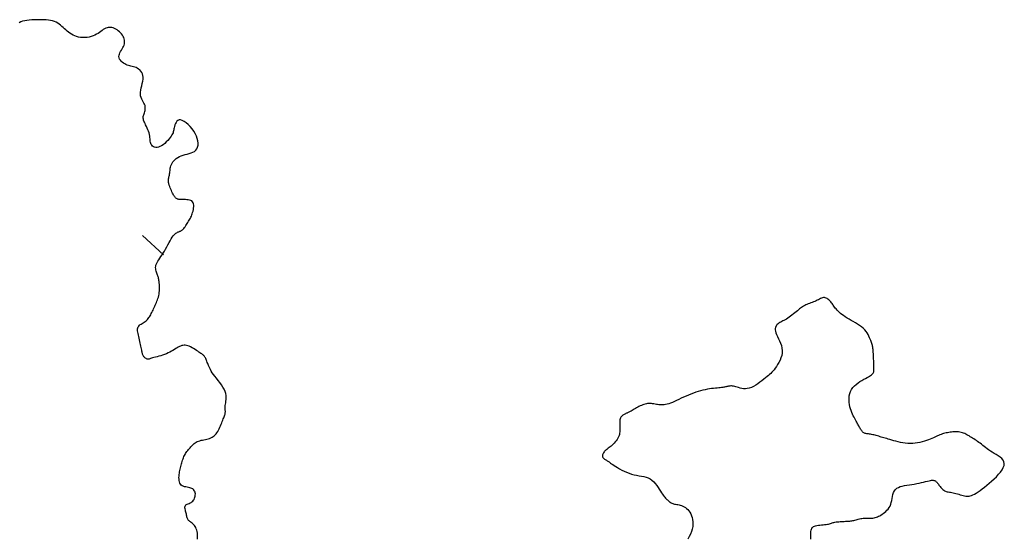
# Model space of a CAD drawing. Header units: millimetres. Extents: x 32690613 to 32693367, y 5343692 to 5344708.
# Tile 728 of 1009: x 32692955 to 32693004, y 5343968 to 5343994. Entities that reach past the tile are written whole.
import ezdxf

# ---------------------------------------------------------------- set-up
doc = ezdxf.new("R2010")
doc.units = ezdxf.units.MM
doc.header["$LTSCALE"] = 20
doc.layers.add('02-DGM_HL_493.00', color=102, linetype='Continuous')

msp = doc.modelspace()

# ---------------------------------------------------------------- linework, layer by layer
at = {"layer": '02-DGM_HL_493.00', "elevation": 493, "flags": 128}
for points in [[(32692963.902, 5343967.671), (32692963.908, 5343967.776), (32692963.908, 5343967.873), (32692963.901, 5343967.963), (32692963.887, 5343968.045), (32692963.867, 5343968.119), (32692963.842, 5343968.187), (32692963.813, 5343968.248), (32692963.78, 5343968.302), (32692963.744, 5343968.351), (32692963.707, 5343968.393), (32692963.668, 5343968.431), (32692963.63, 5343968.465), (32692963.591, 5343968.495), (32692963.554, 5343968.523), (32692963.519, 5343968.55), (32692963.487, 5343968.576), (32692963.458, 5343968.604), (32692963.433, 5343968.633), (32692963.414, 5343968.665), (32692963.398, 5343968.699), (32692963.386, 5343968.737), (32692963.376, 5343968.777), (32692963.367, 5343968.819), (32692963.358, 5343968.865), (32692963.348, 5343968.912), (32692963.337, 5343968.963), (32692963.324, 5343969.015), (32692963.309, 5343969.069), (32692963.295, 5343969.123), (32692963.284, 5343969.176), (32692963.276, 5343969.226), (32692963.274, 5343969.273), (32692963.28, 5343969.315), (32692963.294, 5343969.35), (32692963.319, 5343969.379), (32692963.352, 5343969.402), (32692963.392, 5343969.422), (32692963.437, 5343969.439), (32692963.485, 5343969.457), (32692963.534, 5343969.477), (32692963.582, 5343969.501), (32692963.626, 5343969.53), (32692963.666, 5343969.567), (32692963.701, 5343969.609), (32692963.731, 5343969.657), (32692963.755, 5343969.709), (32692963.774, 5343969.763), (32692963.786, 5343969.818), (32692963.793, 5343969.873), (32692963.794, 5343969.926), (32692963.789, 5343969.976), (32692963.778, 5343970.024), (32692963.76, 5343970.068), (32692963.736, 5343970.108), (32692963.705, 5343970.144), (32692963.667, 5343970.175), (32692963.623, 5343970.202), (32692963.572, 5343970.223), (32692963.513, 5343970.239), (32692963.45, 5343970.252), (32692963.384, 5343970.263), (32692963.318, 5343970.276), (32692963.253, 5343970.29), (32692963.191, 5343970.31), (32692963.136, 5343970.336), (32692963.088, 5343970.371), (32692963.049, 5343970.416), (32692963.02, 5343970.47), (32692962.999, 5343970.532), (32692962.985, 5343970.6), (32692962.977, 5343970.671), (32692962.975, 5343970.746), (32692962.978, 5343970.821), (32692962.984, 5343970.895), (32692962.993, 5343970.967), (32692963.004, 5343971.037), (32692963.017, 5343971.105), (32692963.032, 5343971.171), (32692963.048, 5343971.237), (32692963.066, 5343971.301), (32692963.084, 5343971.364), (32692963.102, 5343971.428), (32692963.12, 5343971.491), (32692963.139, 5343971.554), (32692963.159, 5343971.616), (32692963.179, 5343971.677), (32692963.201, 5343971.738), (32692963.224, 5343971.796), (32692963.25, 5343971.853), (32692963.278, 5343971.907), (32692963.308, 5343971.959), (32692963.341, 5343972.009), (32692963.376, 5343972.057), (32692963.413, 5343972.104), (32692963.45, 5343972.149), (32692963.489, 5343972.193), (32692963.529, 5343972.237), (32692963.569, 5343972.28), (32692963.609, 5343972.323), (32692963.65, 5343972.366), (32692963.692, 5343972.407), (32692963.736, 5343972.446), (32692963.783, 5343972.483), (32692963.833, 5343972.517), (32692963.888, 5343972.547), (32692963.947, 5343972.573), (32692964.011, 5343972.594), (32692964.079, 5343972.611), (32692964.15, 5343972.626), (32692964.224, 5343972.639), (32692964.297, 5343972.653), (32692964.37, 5343972.667), (32692964.441, 5343972.685), (32692964.509, 5343972.706), (32692964.572, 5343972.732), (32692964.632, 5343972.763), (32692964.688, 5343972.799), (32692964.74, 5343972.84), (32692964.788, 5343972.886), (32692964.834, 5343972.937), (32692964.877, 5343972.994), (32692964.918, 5343973.055), (32692964.956, 5343973.122), (32692964.992, 5343973.192), (32692965.025, 5343973.265), (32692965.057, 5343973.339), (32692965.087, 5343973.413), (32692965.116, 5343973.485), (32692965.143, 5343973.555), (32692965.168, 5343973.621), (32692965.192, 5343973.682), (32692965.214, 5343973.738), (32692965.234, 5343973.79), (32692965.252, 5343973.838), (32692965.267, 5343973.883), (32692965.28, 5343973.925), (32692965.289, 5343973.964), (32692965.295, 5343974.001), (32692965.297, 5343974.038), (32692965.296, 5343974.073), (32692965.294, 5343974.11), (32692965.291, 5343974.149), (32692965.288, 5343974.191), (32692965.287, 5343974.238), (32692965.289, 5343974.29), (32692965.295, 5343974.349), (32692965.305, 5343974.416), (32692965.317, 5343974.49), (32692965.329, 5343974.571), (32692965.337, 5343974.658), (32692965.339, 5343974.751), (32692965.332, 5343974.849), (32692965.314, 5343974.951), (32692965.281, 5343975.057), (32692965.233, 5343975.167), (32692965.17, 5343975.278), (32692965.098, 5343975.389), (32692965.019, 5343975.5), (32692964.937, 5343975.609), (32692964.855, 5343975.715), (32692964.777, 5343975.816), (32692964.706, 5343975.91), (32692964.645, 5343975.998), (32692964.593, 5343976.079), (32692964.55, 5343976.154), (32692964.514, 5343976.223), (32692964.483, 5343976.288), (32692964.457, 5343976.349), (32692964.434, 5343976.407), (32692964.413, 5343976.462), (32692964.393, 5343976.515), (32692964.374, 5343976.566), (32692964.354, 5343976.614), (32692964.335, 5343976.66), (32692964.316, 5343976.702), (32692964.296, 5343976.742), (32692964.275, 5343976.778), (32692964.254, 5343976.81), (32692964.231, 5343976.839), (32692964.206, 5343976.865), (32692964.179, 5343976.889), (32692964.148, 5343976.913), (32692964.113, 5343976.938), (32692964.073, 5343976.964), (32692964.027, 5343976.994), (32692963.974, 5343977.029), (32692963.915, 5343977.068), (32692963.849, 5343977.111), (32692963.779, 5343977.156), (32692963.706, 5343977.201), (32692963.632, 5343977.244), (32692963.558, 5343977.284), (32692963.485, 5343977.318), (32692963.416, 5343977.344), (32692963.35, 5343977.362), (32692963.288, 5343977.372), (32692963.229, 5343977.373), (32692963.172, 5343977.366), (32692963.115, 5343977.353), (32692963.058, 5343977.333), (32692963, 5343977.307), (32692962.94, 5343977.276), (32692962.877, 5343977.24), (32692962.812, 5343977.2), (32692962.743, 5343977.158), (32692962.67, 5343977.114), (32692962.594, 5343977.07), (32692962.514, 5343977.026), (32692962.431, 5343976.984), (32692962.343, 5343976.945), (32692962.252, 5343976.91), (32692962.158, 5343976.877), (32692962.064, 5343976.849), (32692961.971, 5343976.822), (32692961.882, 5343976.799), (32692961.799, 5343976.777), (32692961.722, 5343976.757), (32692961.655, 5343976.738), (32692961.599, 5343976.721), (32692961.552, 5343976.705), (32692961.513, 5343976.691), (32692961.48, 5343976.68), (32692961.451, 5343976.672), (32692961.426, 5343976.668), (32692961.402, 5343976.669), (32692961.378, 5343976.674), (32692961.352, 5343976.685), (32692961.325, 5343976.7), (32692961.298, 5343976.72), (32692961.271, 5343976.743), (32692961.245, 5343976.769), (32692961.221, 5343976.797), (32692961.199, 5343976.826), (32692961.18, 5343976.857), (32692961.165, 5343976.888), (32692961.153, 5343976.92), (32692961.144, 5343976.954), (32692961.135, 5343976.991), (32692961.128, 5343977.032), (32692961.12, 5343977.077), (32692961.111, 5343977.129), (32692961.101, 5343977.187), (32692961.087, 5343977.253), (32692961.072, 5343977.325), (32692961.055, 5343977.402), (32692961.037, 5343977.482), (32692961.018, 5343977.564), (32692960.998, 5343977.647), (32692960.979, 5343977.728), (32692960.96, 5343977.807), (32692960.942, 5343977.883), (32692960.926, 5343977.954), (32692960.913, 5343978.022), (32692960.904, 5343978.085), (32692960.9, 5343978.144), (32692960.903, 5343978.198), (32692960.913, 5343978.248), (32692960.932, 5343978.293), (32692960.96, 5343978.333), (32692960.996, 5343978.369), (32692961.038, 5343978.403), (32692961.084, 5343978.434), (32692961.133, 5343978.464), (32692961.184, 5343978.494), (32692961.233, 5343978.524), (32692961.281, 5343978.556), (32692961.324, 5343978.591), (32692961.364, 5343978.628), (32692961.402, 5343978.667), (32692961.436, 5343978.709), (32692961.469, 5343978.753), (32692961.5, 5343978.8), (32692961.53, 5343978.849), (32692961.559, 5343978.901), (32692961.588, 5343978.955), (32692961.617, 5343979.012), (32692961.646, 5343979.071), (32692961.675, 5343979.131), (32692961.704, 5343979.193), (32692961.733, 5343979.256), (32692961.762, 5343979.319), (32692961.79, 5343979.383), (32692961.819, 5343979.446), (32692961.847, 5343979.511), (32692961.874, 5343979.576), (32692961.9, 5343979.642), (32692961.924, 5343979.711), (32692961.945, 5343979.781), (32692961.963, 5343979.855), (32692961.977, 5343979.932), (32692961.988, 5343980.012), (32692961.995, 5343980.095), (32692961.999, 5343980.178), (32692961.999, 5343980.261), (32692961.997, 5343980.342), (32692961.994, 5343980.419), (32692961.988, 5343980.492), (32692961.981, 5343980.558), (32692961.973, 5343980.616), (32692961.963, 5343980.668), (32692961.953, 5343980.716), (32692961.942, 5343980.759), (32692961.929, 5343980.801), (32692961.915, 5343980.842), (32692961.9, 5343980.884), (32692961.883, 5343980.929), (32692961.865, 5343980.977), (32692961.847, 5343981.029), (32692961.831, 5343981.083), (32692961.817, 5343981.14), (32692961.808, 5343981.199), (32692961.805, 5343981.26), (32692961.81, 5343981.322), (32692961.823, 5343981.385), (32692961.847, 5343981.449), (32692961.879, 5343981.514), (32692961.919, 5343981.581), (32692961.966, 5343981.652), (32692962.017, 5343981.726), (32692962.073, 5343981.806), (32692962.13, 5343981.891), (32692962.189, 5343981.983), (32692962.248, 5343982.083), (32692962.306, 5343982.188), (32692962.363, 5343982.295), (32692962.42, 5343982.402), (32692962.476, 5343982.506), (32692962.53, 5343982.605), (32692962.583, 5343982.696), (32692962.635, 5343982.775), (32692962.685, 5343982.842), (32692962.733, 5343982.897), (32692962.778, 5343982.942), (32692962.822, 5343982.977), (32692962.863, 5343983.004), (32692962.901, 5343983.025), (32692962.937, 5343983.042), (32692962.969, 5343983.054), (32692962.999, 5343983.065), (32692963.025, 5343983.075), (32692963.051, 5343983.086), (32692963.075, 5343983.097), (32692963.099, 5343983.112), (32692963.124, 5343983.13), (32692963.15, 5343983.153), (32692963.179, 5343983.182), (32692963.21, 5343983.218), (32692963.244, 5343983.259), (32692963.28, 5343983.306), (32692963.316, 5343983.357), (32692963.353, 5343983.41), (32692963.389, 5343983.465), (32692963.425, 5343983.52), (32692963.459, 5343983.574), (32692963.49, 5343983.626), (32692963.519, 5343983.678), (32692963.547, 5343983.73), (32692963.572, 5343983.782), (32692963.596, 5343983.836), (32692963.618, 5343983.893), (32692963.64, 5343983.953), (32692963.66, 5343984.019), (32692963.679, 5343984.089), (32692963.695, 5343984.162), (32692963.708, 5343984.237), (32692963.715, 5343984.311), (32692963.716, 5343984.382), (32692963.707, 5343984.448), (32692963.689, 5343984.506), (32692963.659, 5343984.555), (32692963.616, 5343984.592), (32692963.563, 5343984.62), (32692963.501, 5343984.639), (32692963.435, 5343984.651), (32692963.365, 5343984.658), (32692963.294, 5343984.66), (32692963.226, 5343984.661), (32692963.163, 5343984.66), (32692963.106, 5343984.661), (32692963.056, 5343984.662), (32692963.011, 5343984.665), (32692962.972, 5343984.67), (32692962.936, 5343984.677), (32692962.905, 5343984.686), (32692962.876, 5343984.698), (32692962.85, 5343984.714), (32692962.825, 5343984.732), (32692962.801, 5343984.755), (32692962.777, 5343984.781), (32692962.754, 5343984.812), (32692962.73, 5343984.849), (32692962.706, 5343984.89), (32692962.68, 5343984.937), (32692962.653, 5343984.99), (32692962.624, 5343985.049), (32692962.593, 5343985.113), (32692962.564, 5343985.181), (32692962.535, 5343985.251), (32692962.509, 5343985.322), (32692962.486, 5343985.392), (32692962.469, 5343985.46), (32692962.457, 5343985.524), (32692962.451, 5343985.584), (32692962.452, 5343985.64), (32692962.456, 5343985.693), (32692962.465, 5343985.744), (32692962.475, 5343985.793), (32692962.486, 5343985.842), (32692962.497, 5343985.892), (32692962.507, 5343985.943), (32692962.514, 5343985.997), (32692962.52, 5343986.053), (32692962.526, 5343986.111), (32692962.533, 5343986.17), (32692962.542, 5343986.231), (32692962.556, 5343986.293), (32692962.574, 5343986.356), (32692962.6, 5343986.42), (32692962.632, 5343986.483), (32692962.673, 5343986.546), (32692962.721, 5343986.608), (32692962.778, 5343986.666), (32692962.842, 5343986.721), (32692962.914, 5343986.772), (32692962.995, 5343986.817), (32692963.083, 5343986.855), (32692963.179, 5343986.887), (32692963.28, 5343986.914), (32692963.383, 5343986.939), (32692963.485, 5343986.965), (32692963.583, 5343986.995), (32692963.674, 5343987.031), (32692963.755, 5343987.077), (32692963.823, 5343987.134), (32692963.874, 5343987.207), (32692963.91, 5343987.292), (32692963.93, 5343987.388), (32692963.934, 5343987.493), (32692963.921, 5343987.606), (32692963.893, 5343987.724), (32692963.85, 5343987.845), (32692963.79, 5343987.967), (32692963.715, 5343988.089), (32692963.629, 5343988.207), (32692963.534, 5343988.317), (32692963.434, 5343988.417), (32692963.332, 5343988.504), (32692963.233, 5343988.573), (32692963.139, 5343988.622), (32692963.055, 5343988.647), (32692962.982, 5343988.647), (32692962.921, 5343988.625), (32692962.871, 5343988.584), (32692962.83, 5343988.529), (32692962.797, 5343988.465), (32692962.771, 5343988.396), (32692962.751, 5343988.326), (32692962.736, 5343988.26), (32692962.724, 5343988.2), (32692962.715, 5343988.147), (32692962.704, 5343988.097), (32692962.692, 5343988.049), (32692962.676, 5343988.002), (32692962.654, 5343987.951), (32692962.625, 5343987.897), (32692962.586, 5343987.837), (32692962.536, 5343987.769), (32692962.477, 5343987.696), (32692962.41, 5343987.62), (32692962.337, 5343987.546), (32692962.26, 5343987.475), (32692962.18, 5343987.41), (32692962.101, 5343987.356), (32692962.023, 5343987.314), (32692961.947, 5343987.288), (32692961.876, 5343987.275), (32692961.81, 5343987.276), (32692961.75, 5343987.288), (32692961.696, 5343987.31), (32692961.649, 5343987.341), (32692961.61, 5343987.379), (32692961.58, 5343987.422), (32692961.56, 5343987.47), (32692961.546, 5343987.522), (32692961.538, 5343987.579), (32692961.533, 5343987.639), (32692961.529, 5343987.704), (32692961.523, 5343987.772), (32692961.514, 5343987.844), (32692961.498, 5343987.919), (32692961.476, 5343987.998), (32692961.448, 5343988.08), (32692961.415, 5343988.162), (32692961.379, 5343988.243), (32692961.342, 5343988.323), (32692961.307, 5343988.399), (32692961.274, 5343988.47), (32692961.245, 5343988.535), (32692961.222, 5343988.593), (32692961.205, 5343988.645), (32692961.194, 5343988.692), (32692961.188, 5343988.736), (32692961.187, 5343988.778), (32692961.19, 5343988.82), (32692961.198, 5343988.863), (32692961.21, 5343988.909), (32692961.225, 5343988.958), (32692961.242, 5343989.011), (32692961.259, 5343989.067), (32692961.274, 5343989.125), (32692961.285, 5343989.185), (32692961.29, 5343989.246), (32692961.288, 5343989.308), (32692961.275, 5343989.37), (32692961.252, 5343989.432), (32692961.22, 5343989.494), (32692961.183, 5343989.559), (32692961.145, 5343989.626), (32692961.109, 5343989.697), (32692961.078, 5343989.773), (32692961.055, 5343989.855), (32692961.044, 5343989.945), (32692961.047, 5343990.042), (32692961.062, 5343990.146), (32692961.085, 5343990.254), (32692961.111, 5343990.364), (32692961.137, 5343990.475), (32692961.16, 5343990.583), (32692961.175, 5343990.686), (32692961.178, 5343990.784), (32692961.167, 5343990.874), (32692961.143, 5343990.955), (32692961.107, 5343991.028), (32692961.062, 5343991.092), (32692961.009, 5343991.149), (32692960.951, 5343991.197), (32692960.889, 5343991.238), (32692960.825, 5343991.271), (32692960.762, 5343991.296), (32692960.699, 5343991.315), (32692960.635, 5343991.331), (32692960.572, 5343991.344), (32692960.509, 5343991.358), (32692960.446, 5343991.373), (32692960.383, 5343991.392), (32692960.319, 5343991.418), (32692960.256, 5343991.45), (32692960.194, 5343991.49), (32692960.136, 5343991.535), (32692960.083, 5343991.586), (32692960.039, 5343991.64), (32692960.003, 5343991.698), (32692959.98, 5343991.759), (32692959.97, 5343991.821), (32692959.975, 5343991.884), (32692959.992, 5343991.947), (32692960.02, 5343992.011), (32692960.054, 5343992.074), (32692960.092, 5343992.138), (32692960.131, 5343992.203), (32692960.168, 5343992.267), (32692960.2, 5343992.33), (32692960.225, 5343992.394), (32692960.242, 5343992.457), (32692960.252, 5343992.52), (32692960.253, 5343992.583), (32692960.247, 5343992.645), (32692960.232, 5343992.707), (32692960.211, 5343992.769), (32692960.181, 5343992.83), (32692960.143, 5343992.891), (32692960.099, 5343992.951), (32692960.049, 5343993.008), (32692959.994, 5343993.062), (32692959.936, 5343993.113), (32692959.875, 5343993.158), (32692959.812, 5343993.198), (32692959.748, 5343993.23), (32692959.685, 5343993.255), (32692959.621, 5343993.272), (32692959.559, 5343993.281), (32692959.496, 5343993.283), (32692959.434, 5343993.276), (32692959.372, 5343993.262), (32692959.31, 5343993.24), (32692959.249, 5343993.211), (32692959.187, 5343993.173), (32692959.125, 5343993.13), (32692959.061, 5343993.083), (32692958.995, 5343993.034), (32692958.924, 5343992.984), (32692958.849, 5343992.937), (32692958.767, 5343992.893), (32692958.679, 5343992.855), (32692958.582, 5343992.824), (32692958.48, 5343992.8), (32692958.374, 5343992.784), (32692958.265, 5343992.776), (32692958.156, 5343992.776), (32692958.048, 5343992.783), (32692957.944, 5343992.799), (32692957.846, 5343992.822), (32692957.755, 5343992.854), (32692957.67, 5343992.892), (32692957.591, 5343992.937), (32692957.516, 5343992.986), (32692957.446, 5343993.04), (32692957.378, 5343993.097), (32692957.312, 5343993.156), (32692957.247, 5343993.216), (32692957.182, 5343993.276), (32692957.116, 5343993.334), (32692957.048, 5343993.391), (32692956.977, 5343993.445), (32692956.903, 5343993.495), (32692956.824, 5343993.539), (32692956.739, 5343993.578), (32692956.648, 5343993.609), (32692956.549, 5343993.633), (32692956.444, 5343993.65), (32692956.333, 5343993.66), (32692956.218, 5343993.665), (32692956.099, 5343993.667), (32692955.977, 5343993.665), (32692955.853, 5343993.661), (32692955.728, 5343993.657), (32692955.604, 5343993.652), (32692955.481, 5343993.645), (32692955.363, 5343993.634), (32692955.25, 5343993.617), (32692955.146, 5343993.593), (32692955.052, 5343993.56), (32692954.97, 5343993.515)], [(32692962.192, 5343981.9), (32692961.154, 5343982.86)], [(32692994.607, 5343967.656), (32692994.606, 5343967.739), (32692994.607, 5343967.823), (32692994.608, 5343967.904), (32692994.612, 5343967.981), (32692994.619, 5343968.05), (32692994.628, 5343968.11), (32692994.642, 5343968.162), (32692994.66, 5343968.205), (32692994.684, 5343968.241), (32692994.714, 5343968.271), (32692994.752, 5343968.295), (32692994.798, 5343968.315), (32692994.853, 5343968.332), (32692994.917, 5343968.345), (32692994.989, 5343968.357), (32692995.066, 5343968.366), (32692995.146, 5343968.375), (32692995.226, 5343968.383), (32692995.304, 5343968.391), (32692995.378, 5343968.4), (32692995.444, 5343968.41), (32692995.502, 5343968.422), (32692995.553, 5343968.435), (32692995.598, 5343968.448), (32692995.64, 5343968.462), (32692995.681, 5343968.476), (32692995.723, 5343968.49), (32692995.768, 5343968.503), (32692995.818, 5343968.514), (32692995.876, 5343968.523), (32692995.939, 5343968.531), (32692996.006, 5343968.538), (32692996.076, 5343968.543), (32692996.147, 5343968.548), (32692996.217, 5343968.551), (32692996.286, 5343968.554), (32692996.35, 5343968.557), (32692996.41, 5343968.559), (32692996.466, 5343968.562), (32692996.519, 5343968.565), (32692996.569, 5343968.569), (32692996.618, 5343968.574), (32692996.666, 5343968.581), (32692996.715, 5343968.59), (32692996.766, 5343968.601), (32692996.819, 5343968.615), (32692996.874, 5343968.63), (32692996.931, 5343968.647), (32692996.989, 5343968.663), (32692997.049, 5343968.679), (32692997.11, 5343968.693), (32692997.172, 5343968.705), (32692997.234, 5343968.714), (32692997.296, 5343968.718), (32692997.359, 5343968.72), (32692997.421, 5343968.72), (32692997.482, 5343968.718), (32692997.544, 5343968.717), (32692997.604, 5343968.716), (32692997.664, 5343968.718), (32692997.722, 5343968.723), (32692997.779, 5343968.731), (32692997.836, 5343968.744), (32692997.892, 5343968.762), (32692997.948, 5343968.783), (32692998.004, 5343968.808), (32692998.061, 5343968.838), (32692998.119, 5343968.872), (32692998.179, 5343968.91), (32692998.241, 5343968.952), (32692998.304, 5343968.998), (32692998.365, 5343969.05), (32692998.425, 5343969.108), (32692998.481, 5343969.172), (32692998.532, 5343969.243), (32692998.576, 5343969.321), (32692998.613, 5343969.408), (32692998.641, 5343969.502), (32692998.663, 5343969.602), (32692998.682, 5343969.705), (32692998.701, 5343969.807), (32692998.724, 5343969.907), (32692998.754, 5343970), (32692998.793, 5343970.084), (32692998.845, 5343970.156), (32692998.913, 5343970.213), (32692998.995, 5343970.258), (32692999.089, 5343970.293), (32692999.193, 5343970.32), (32692999.306, 5343970.342), (32692999.424, 5343970.36), (32692999.546, 5343970.377), (32692999.67, 5343970.396), (32692999.794, 5343970.419), (32692999.916, 5343970.444), (32693000.035, 5343970.47), (32693000.15, 5343970.497), (32693000.258, 5343970.524), (32693000.358, 5343970.549), (32693000.45, 5343970.571), (32693000.53, 5343970.588), (32693000.598, 5343970.601), (32693000.656, 5343970.609), (32693000.704, 5343970.613), (32693000.744, 5343970.612), (32693000.778, 5343970.608), (32693000.806, 5343970.6), (32693000.831, 5343970.589), (32693000.853, 5343970.576), (32693000.874, 5343970.56), (32693000.894, 5343970.541), (32693000.915, 5343970.52), (32693000.935, 5343970.497), (32693000.956, 5343970.47), (32693000.979, 5343970.441), (32693001.002, 5343970.409), (32693001.028, 5343970.374), (32693001.055, 5343970.336), (32693001.085, 5343970.297), (32693001.117, 5343970.256), (32693001.15, 5343970.216), (32693001.186, 5343970.178), (32693001.224, 5343970.143), (32693001.264, 5343970.111), (32693001.306, 5343970.085), (32693001.349, 5343970.064), (32693001.395, 5343970.049), (32693001.443, 5343970.037), (32693001.494, 5343970.028), (32693001.548, 5343970.02), (32693001.606, 5343970.012), (32693001.667, 5343970.003), (32693001.732, 5343969.99), (32693001.801, 5343969.974), (32693001.873, 5343969.956), (32693001.948, 5343969.935), (32693002.023, 5343969.913), (32693002.097, 5343969.891), (32693002.17, 5343969.87), (32693002.24, 5343969.851), (32693002.305, 5343969.835), (32693002.366, 5343969.823), (32693002.423, 5343969.815), (32693002.479, 5343969.814), (32693002.535, 5343969.819), (32693002.594, 5343969.831), (32693002.656, 5343969.852), (32693002.725, 5343969.881), (32693002.802, 5343969.921), (32693002.889, 5343969.971), (32693002.984, 5343970.031), (32693003.086, 5343970.101), (32693003.195, 5343970.18), (32693003.309, 5343970.266), (32693003.426, 5343970.36), (32693003.546, 5343970.46), (32693003.666, 5343970.566), (32693003.787, 5343970.678), (32693003.903, 5343970.792), (32693004.011, 5343970.909), (32693004.107, 5343971.025), (32693004.188, 5343971.139), (32693004.25, 5343971.25), (32693004.288, 5343971.355), (32693004.299, 5343971.453), (32693004.281, 5343971.542), (32693004.236, 5343971.624), (32693004.171, 5343971.698), (32693004.089, 5343971.768), (32693003.995, 5343971.833), (32693003.895, 5343971.894), (32693003.793, 5343971.954), (32693003.693, 5343972.013), (32693003.601, 5343972.072), (32693003.515, 5343972.131), (32693003.436, 5343972.189), (32693003.361, 5343972.247), (32693003.29, 5343972.303), (32693003.222, 5343972.358), (32693003.157, 5343972.411), (32693003.092, 5343972.462), (32693003.028, 5343972.51), (32693002.964, 5343972.556), (32693002.9, 5343972.6), (32693002.837, 5343972.642), (32693002.775, 5343972.682), (32693002.714, 5343972.72), (32693002.654, 5343972.757), (32693002.595, 5343972.793), (32693002.538, 5343972.828), (32693002.482, 5343972.861), (32693002.427, 5343972.892), (32693002.371, 5343972.922), (32693002.315, 5343972.948), (32693002.258, 5343972.972), (32693002.198, 5343972.992), (32693002.137, 5343973.008), (32693002.072, 5343973.021), (32693002.005, 5343973.029), (32693001.937, 5343973.033), (32693001.867, 5343973.035), (32693001.796, 5343973.033), (32693001.725, 5343973.029), (32693001.655, 5343973.023), (32693001.586, 5343973.015), (32693001.518, 5343973.005), (32693001.452, 5343972.994), (32693001.387, 5343972.981), (32693001.323, 5343972.966), (32693001.26, 5343972.949), (32693001.198, 5343972.93), (32693001.136, 5343972.909), (32693001.074, 5343972.886), (32693001.012, 5343972.861), (32693000.95, 5343972.833), (32693000.885, 5343972.804), (32693000.818, 5343972.773), (32693000.747, 5343972.741), (32693000.67, 5343972.708), (32693000.589, 5343972.673), (32693000.5, 5343972.639), (32693000.404, 5343972.604), (32693000.301, 5343972.57), (32693000.192, 5343972.538), (32693000.077, 5343972.509), (32692999.959, 5343972.485), (32692999.838, 5343972.466), (32692999.715, 5343972.454), (32692999.59, 5343972.45), (32692999.465, 5343972.455), (32692999.34, 5343972.467), (32692999.218, 5343972.486), (32692999.098, 5343972.509), (32692998.981, 5343972.536), (32692998.87, 5343972.565), (32692998.764, 5343972.594), (32692998.666, 5343972.623), (32692998.575, 5343972.649), (32692998.49, 5343972.674), (32692998.412, 5343972.696), (32692998.339, 5343972.718), (32692998.269, 5343972.738), (32692998.203, 5343972.757), (32692998.139, 5343972.776), (32692998.075, 5343972.794), (32692998.012, 5343972.812), (32692997.949, 5343972.831), (32692997.887, 5343972.848), (32692997.826, 5343972.864), (32692997.766, 5343972.88), (32692997.708, 5343972.893), (32692997.652, 5343972.905), (32692997.598, 5343972.915), (32692997.547, 5343972.922), (32692997.498, 5343972.928), (32692997.453, 5343972.933), (32692997.409, 5343972.938), (32692997.369, 5343972.945), (32692997.331, 5343972.955), (32692997.295, 5343972.968), (32692997.262, 5343972.985), (32692997.231, 5343973.007), (32692997.202, 5343973.034), (32692997.175, 5343973.064), (32692997.149, 5343973.099), (32692997.125, 5343973.135), (32692997.102, 5343973.174), (32692997.079, 5343973.214), (32692997.056, 5343973.255), (32692997.034, 5343973.296), (32692997.011, 5343973.337), (32692996.988, 5343973.38), (32692996.963, 5343973.425), (32692996.937, 5343973.472), (32692996.909, 5343973.523), (32692996.879, 5343973.577), (32692996.847, 5343973.636), (32692996.812, 5343973.7), (32692996.775, 5343973.768), (32692996.738, 5343973.843), (32692996.7, 5343973.922), (32692996.664, 5343974.006), (32692996.63, 5343974.096), (32692996.598, 5343974.192), (32692996.571, 5343974.292), (32692996.549, 5343974.398), (32692996.533, 5343974.507), (32692996.525, 5343974.619), (32692996.526, 5343974.732), (32692996.538, 5343974.843), (32692996.561, 5343974.952), (32692996.598, 5343975.057), (32692996.649, 5343975.157), (32692996.715, 5343975.249), (32692996.794, 5343975.335), (32692996.882, 5343975.414), (32692996.976, 5343975.486), (32692997.073, 5343975.552), (32692997.17, 5343975.611), (32692997.263, 5343975.665), (32692997.35, 5343975.713), (32692997.426, 5343975.755), (32692997.493, 5343975.792), (32692997.551, 5343975.826), (32692997.601, 5343975.858), (32692997.643, 5343975.888), (32692997.678, 5343975.917), (32692997.706, 5343975.946), (32692997.728, 5343975.977), (32692997.746, 5343976.011), (32692997.758, 5343976.046), (32692997.766, 5343976.083), (32692997.771, 5343976.122), (32692997.774, 5343976.161), (32692997.774, 5343976.202), (32692997.774, 5343976.243), (32692997.772, 5343976.285), (32692997.77, 5343976.327), (32692997.769, 5343976.369), (32692997.767, 5343976.413), (32692997.765, 5343976.458), (32692997.763, 5343976.507), (32692997.761, 5343976.558), (32692997.759, 5343976.614), (32692997.757, 5343976.674), (32692997.754, 5343976.738), (32692997.751, 5343976.807), (32692997.748, 5343976.878), (32692997.744, 5343976.949), (32692997.74, 5343977.02), (32692997.735, 5343977.089), (32692997.729, 5343977.154), (32692997.722, 5343977.214), (32692997.714, 5343977.268), (32692997.705, 5343977.318), (32692997.694, 5343977.364), (32692997.681, 5343977.409), (32692997.667, 5343977.455), (32692997.65, 5343977.503), (32692997.631, 5343977.555), (32692997.609, 5343977.613), (32692997.584, 5343977.678), (32692997.555, 5343977.75), (32692997.521, 5343977.826), (32692997.481, 5343977.905), (32692997.434, 5343977.986), (32692997.378, 5343978.067), (32692997.313, 5343978.147), (32692997.238, 5343978.224), (32692997.151, 5343978.297), (32692997.055, 5343978.366), (32692996.953, 5343978.432), (32692996.847, 5343978.495), (32692996.738, 5343978.557), (32692996.63, 5343978.617), (32692996.525, 5343978.676), (32692996.425, 5343978.734), (32692996.333, 5343978.793), (32692996.248, 5343978.852), (32692996.171, 5343978.911), (32692996.1, 5343978.968), (32692996.036, 5343979.025), (32692995.978, 5343979.08), (32692995.926, 5343979.134), (32692995.88, 5343979.186), (32692995.838, 5343979.235), (32692995.802, 5343979.282), (32692995.768, 5343979.327), (32692995.737, 5343979.371), (32692995.707, 5343979.414), (32692995.677, 5343979.455), (32692995.647, 5343979.496), (32692995.616, 5343979.537), (32692995.582, 5343979.577), (32692995.545, 5343979.616), (32692995.506, 5343979.652), (32692995.466, 5343979.685), (32692995.424, 5343979.713), (32692995.38, 5343979.735), (32692995.336, 5343979.751), (32692995.29, 5343979.757), (32692995.244, 5343979.755), (32692995.196, 5343979.745), (32692995.148, 5343979.728), (32692995.098, 5343979.706), (32692995.045, 5343979.681), (32692994.991, 5343979.652), (32692994.934, 5343979.623), (32692994.874, 5343979.594), (32692994.811, 5343979.566), (32692994.746, 5343979.54), (32692994.679, 5343979.514), (32692994.613, 5343979.489), (32692994.546, 5343979.465), (32692994.481, 5343979.44), (32692994.419, 5343979.414), (32692994.359, 5343979.387), (32692994.304, 5343979.359), (32692994.252, 5343979.33), (32692994.201, 5343979.298), (32692994.152, 5343979.264), (32692994.102, 5343979.227), (32692994.05, 5343979.187), (32692993.995, 5343979.143), (32692993.937, 5343979.096), (32692993.874, 5343979.045), (32692993.807, 5343978.991), (32692993.738, 5343978.935), (32692993.666, 5343978.88), (32692993.594, 5343978.825), (32692993.523, 5343978.773), (32692993.453, 5343978.725), (32692993.386, 5343978.682), (32692993.323, 5343978.645), (32692993.263, 5343978.613), (32692993.207, 5343978.585), (32692993.155, 5343978.559), (32692993.105, 5343978.533), (32692993.058, 5343978.508), (32692993.014, 5343978.48), (32692992.973, 5343978.449), (32692992.934, 5343978.414), (32692992.899, 5343978.374), (32692992.869, 5343978.328), (32692992.846, 5343978.275), (32692992.832, 5343978.217), (32692992.828, 5343978.15), (32692992.836, 5343978.077), (32692992.857, 5343977.994), (32692992.892, 5343977.904), (32692992.938, 5343977.805), (32692992.989, 5343977.7), (32692993.043, 5343977.589), (32692993.093, 5343977.473), (32692993.135, 5343977.353), (32692993.166, 5343977.231), (32692993.181, 5343977.106), (32692993.176, 5343976.981), (32692993.153, 5343976.857), (32692993.116, 5343976.735), (32692993.068, 5343976.617), (32692993.012, 5343976.505), (32692992.951, 5343976.4), (32692992.888, 5343976.303), (32692992.826, 5343976.217), (32692992.769, 5343976.142), (32692992.715, 5343976.076), (32692992.661, 5343976.018), (32692992.607, 5343975.963), (32692992.55, 5343975.911), (32692992.489, 5343975.858), (32692992.421, 5343975.801), (32692992.345, 5343975.739), (32692992.259, 5343975.67), (32692992.165, 5343975.596), (32692992.065, 5343975.52), (32692991.96, 5343975.445), (32692991.852, 5343975.374), (32692991.744, 5343975.311), (32692991.636, 5343975.259), (32692991.531, 5343975.221), (32692991.43, 5343975.199), (32692991.334, 5343975.191), (32692991.243, 5343975.195), (32692991.156, 5343975.208), (32692991.075, 5343975.227), (32692990.998, 5343975.249), (32692990.927, 5343975.272), (32692990.861, 5343975.292), (32692990.8, 5343975.308), (32692990.745, 5343975.32), (32692990.693, 5343975.327), (32692990.646, 5343975.331), (32692990.602, 5343975.331), (32692990.561, 5343975.329), (32692990.522, 5343975.325), (32692990.485, 5343975.319), (32692990.449, 5343975.312), (32692990.413, 5343975.304), (32692990.377, 5343975.295), (32692990.338, 5343975.286), (32692990.297, 5343975.276), (32692990.25, 5343975.267), (32692990.198, 5343975.258), (32692990.14, 5343975.25), (32692990.074, 5343975.243), (32692990, 5343975.236), (32692989.92, 5343975.229), (32692989.834, 5343975.221), (32692989.741, 5343975.211), (32692989.644, 5343975.199), (32692989.541, 5343975.185), (32692989.434, 5343975.167), (32692989.324, 5343975.145), (32692989.21, 5343975.119), (32692989.094, 5343975.089), (32692988.975, 5343975.055), (32692988.854, 5343975.017), (32692988.732, 5343974.975), (32692988.61, 5343974.929), (32692988.486, 5343974.88), (32692988.364, 5343974.826), (32692988.242, 5343974.77), (32692988.122, 5343974.714), (32692988.005, 5343974.658), (32692987.892, 5343974.604), (32692987.784, 5343974.553), (32692987.681, 5343974.508), (32692987.585, 5343974.469), (32692987.496, 5343974.438), (32692987.414, 5343974.415), (32692987.337, 5343974.398), (32692987.265, 5343974.387), (32692987.197, 5343974.382), (32692987.131, 5343974.381), (32692987.067, 5343974.384), (32692987.004, 5343974.391), (32692986.942, 5343974.4), (32692986.879, 5343974.411), (32692986.816, 5343974.422), (32692986.753, 5343974.433), (32692986.69, 5343974.443), (32692986.627, 5343974.45), (32692986.564, 5343974.455), (32692986.502, 5343974.455), (32692986.439, 5343974.45), (32692986.377, 5343974.44), (32692986.315, 5343974.426), (32692986.253, 5343974.407), (32692986.192, 5343974.386), (32692986.13, 5343974.36), (32692986.069, 5343974.332), (32692986.007, 5343974.302), (32692985.946, 5343974.269), (32692985.886, 5343974.236), (32692985.826, 5343974.201), (32692985.769, 5343974.168), (32692985.715, 5343974.135), (32692985.663, 5343974.104), (32692985.615, 5343974.076), (32692985.572, 5343974.051), (32692985.534, 5343974.031), (32692985.499, 5343974.014), (32692985.468, 5343974), (32692985.439, 5343973.988), (32692985.411, 5343973.977), (32692985.384, 5343973.966), (32692985.356, 5343973.955), (32692985.326, 5343973.942), (32692985.294, 5343973.927), (32692985.261, 5343973.909), (32692985.227, 5343973.889), (32692985.194, 5343973.866), (32692985.162, 5343973.839), (32692985.132, 5343973.808), (32692985.106, 5343973.772), (32692985.084, 5343973.732), (32692985.068, 5343973.687), (32692985.056, 5343973.638), (32692985.048, 5343973.585), (32692985.044, 5343973.529), (32692985.042, 5343973.47), (32692985.042, 5343973.41), (32692985.044, 5343973.348), (32692985.046, 5343973.286), (32692985.048, 5343973.223), (32692985.05, 5343973.161), (32692985.049, 5343973.098), (32692985.045, 5343973.036), (32692985.038, 5343972.973), (32692985.026, 5343972.91), (32692985.007, 5343972.847), (32692984.982, 5343972.783), (32692984.95, 5343972.719), (32692984.911, 5343972.656), (32692984.867, 5343972.594), (32692984.818, 5343972.533), (32692984.767, 5343972.475), (32692984.715, 5343972.421), (32692984.663, 5343972.37), (32692984.611, 5343972.324), (32692984.562, 5343972.283), (32692984.515, 5343972.246), (32692984.471, 5343972.212), (32692984.429, 5343972.181), (32692984.39, 5343972.151), (32692984.353, 5343972.122), (32692984.319, 5343972.092), (32692984.288, 5343972.061), (32692984.259, 5343972.027), (32692984.234, 5343971.992), (32692984.213, 5343971.955), (32692984.196, 5343971.918), (32692984.185, 5343971.881), (32692984.179, 5343971.846), (32692984.18, 5343971.811), (32692984.188, 5343971.779), (32692984.203, 5343971.75), (32692984.225, 5343971.723), (32692984.251, 5343971.698), (32692984.282, 5343971.675), (32692984.315, 5343971.653), (32692984.35, 5343971.633), (32692984.384, 5343971.613), (32692984.417, 5343971.593), (32692984.448, 5343971.574), (32692984.479, 5343971.553), (32692984.511, 5343971.53), (32692984.546, 5343971.505), (32692984.586, 5343971.475), (32692984.634, 5343971.442), (32692984.692, 5343971.402), (32692984.76, 5343971.357), (32692984.841, 5343971.304), (32692984.934, 5343971.247), (32692985.037, 5343971.186), (32692985.148, 5343971.125), (32692985.265, 5343971.065), (32692985.387, 5343971.01), (32692985.513, 5343970.96), (32692985.639, 5343970.918), (32692985.765, 5343970.886), (32692985.89, 5343970.861), (32692986.013, 5343970.84), (32692986.133, 5343970.819), (32692986.249, 5343970.796), (32692986.36, 5343970.767), (32692986.466, 5343970.728), (32692986.566, 5343970.677), (32692986.658, 5343970.61), (32692986.744, 5343970.532), (32692986.823, 5343970.444), (32692986.896, 5343970.351), (32692986.964, 5343970.255), (32692987.026, 5343970.161), (32692987.083, 5343970.071), (32692987.135, 5343969.99), (32692987.183, 5343969.919), (32692987.226, 5343969.859), (32692987.267, 5343969.807), (32692987.305, 5343969.762), (32692987.341, 5343969.723), (32692987.375, 5343969.689), (32692987.408, 5343969.657), (32692987.441, 5343969.627), (32692987.473, 5343969.597), (32692987.506, 5343969.567), (32692987.54, 5343969.539), (32692987.576, 5343969.512), (32692987.613, 5343969.487), (32692987.652, 5343969.465), (32692987.695, 5343969.446), (32692987.74, 5343969.43), (32692987.79, 5343969.418), (32692987.842, 5343969.408), (32692987.898, 5343969.4), (32692987.956, 5343969.391), (32692988.016, 5343969.381), (32692988.077, 5343969.367), (32692988.14, 5343969.348), (32692988.203, 5343969.323), (32692988.267, 5343969.29), (32692988.33, 5343969.25), (32692988.391, 5343969.201), (32692988.45, 5343969.145), (32692988.505, 5343969.08), (32692988.556, 5343969.008), (32692988.601, 5343968.928), (32692988.639, 5343968.839), (32692988.67, 5343968.743), (32692988.693, 5343968.64), (32692988.705, 5343968.53), (32692988.708, 5343968.415), (32692988.699, 5343968.295), (32692988.677, 5343968.172), (32692988.642, 5343968.047), (32692988.592, 5343967.92), (32692988.527, 5343967.793), (32692988.448, 5343967.665)]]:
    msp.add_lwpolyline(points, dxfattribs=at)

doc.saveas('drawing.dxf')
